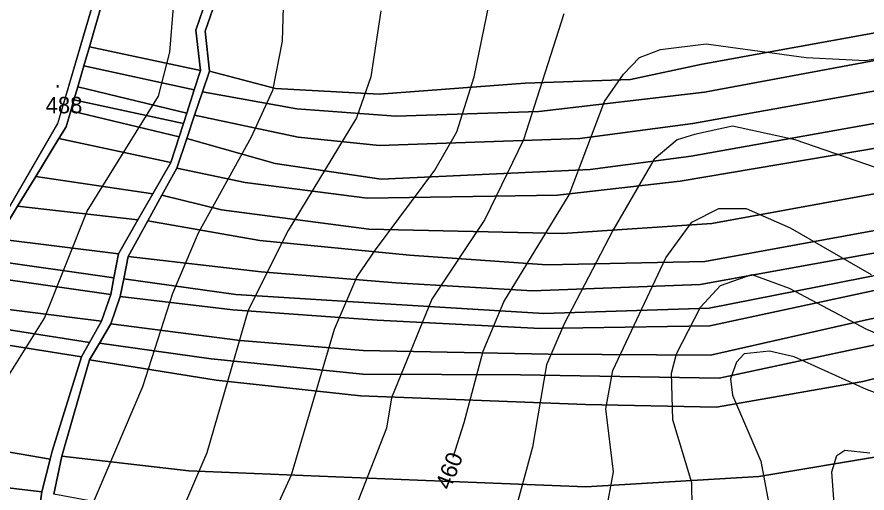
# Model space of a CAD drawing. Extents: x -510989 to -501240, y -1184665 to -1176098.
# Drawn here: x -510646.9 to -510337, y -1180754.7 to -1180581.2 of the extents above; entities that cross this region are included whole.
import ezdxf

# ---------------------------------------------------------------- set-up
doc = ezdxf.new("R2010")
doc.units = 0
for name, color, linetype in [('lesni_pozemek', 7, 'Continuous'), ('ostatni_plocha_x_ostatni_komunikace', 7, 'Continuous'), ('popis', 7, 'Continuous'), ('vrstevnice_01', 7, 'Continuous'), ('vrstevnice_02', 7, 'Continuous'), ('vrstevnice_04', 7, 'Continuous'), ('vrstevnice_05', 7, 'Continuous')]:
    doc.layers.add(name, color=color, linetype=linetype)

msp = doc.modelspace()

# ---------------------------------------------------------------- linework, layer by layer
at = {"layer": 'lesni_pozemek'}
for points in [[(-510152.62, -1180544.03), (-510129.87, -1180568.24), (-510224.25, -1180576.72), (-510247.51, -1180576.1), (-510305.3, -1180581.71), (-510364.33, -1180592.41), (-510397.11, -1180598.35), (-510423.3, -1180603.94), (-510461.65, -1180605.3), (-510514.83, -1180609.38), (-510552.64, -1180607.31), (-510576.69, -1180600.99), (-510578.33, -1180586.32), (-510575.39, -1180578.01), (-510461.47, -1180573.83), (-510399.37, -1180566.76), (-510293.38, -1180549.02), (-510242.5, -1180545.08), (-510214.88, -1180547.13), (-510152.75, -1180543.9)], [(-510129.87, -1180568.24), (-510121.87, -1180576.75), (-510166.67, -1180579.86), (-510226.55, -1180586.17), (-510241.31, -1180581.08), (-510298.96, -1180590.53), (-510396.27, -1180608.65), (-510456.65, -1180615.64), (-510508.77, -1180617.36), (-510544.87, -1180614.7), (-510579.22, -1180608.43), (-510576.69, -1180600.99), (-510552.64, -1180607.31), (-510514.83, -1180609.38), (-510461.65, -1180605.3), (-510423.3, -1180603.94), (-510397.11, -1180598.35), (-510364.33, -1180592.41), (-510305.3, -1180581.71), (-510247.51, -1180576.1), (-510224.25, -1180576.72)], [(-510615.92, -1180576.45), (-510579.08, -1180578.25), (-510581.67, -1180586.02), (-510579.97, -1180600.7), (-510620.48, -1180592.06)], [(-510166.67, -1180579.86), (-510121.87, -1180576.75), (-510113.01, -1180586.17), (-510177.35, -1180590.16), (-510195.48, -1180592.34), (-510227.89, -1180594.41), (-510241.26, -1180592.74), (-510268.06, -1180596.31), (-510400.5, -1180620.03), (-510441.76, -1180625.48), (-510514.76, -1180628.06), (-510544.35, -1180624.98), (-510582.13, -1180616.99), (-510579.22, -1180608.43), (-510544.87, -1180614.7), (-510508.77, -1180617.36), (-510456.65, -1180615.64), (-510396.27, -1180608.65), (-510298.96, -1180590.53), (-510241.31, -1180581.08), (-510226.55, -1180586.17)], [(-510113.01, -1180586.17), (-510105.06, -1180594.64), (-510134.4, -1180595.53), (-510193.33, -1180600.16), (-510237.18, -1180603.61), (-510271.49, -1180608.04), (-510318.13, -1180617.14), (-510401.16, -1180631.91), (-510437.98, -1180636.83), (-510514.15, -1180640.35), (-510552.78, -1180634.53), (-510585, -1180625.44), (-510582.13, -1180616.99), (-510544.35, -1180624.98), (-510514.76, -1180628.06), (-510441.76, -1180625.48), (-510400.5, -1180620.03), (-510268.06, -1180596.31), (-510241.26, -1180592.74), (-510227.89, -1180594.41), (-510195.48, -1180592.34), (-510177.35, -1180590.16)], [(-510622.5, -1180598.99), (-510620.48, -1180592.06), (-510579.97, -1180600.7), (-510582.26, -1180607.74)], [(-510134.4, -1180595.53), (-510105.06, -1180594.64), (-510096.9, -1180603.32), (-510171.28, -1180604.87), (-510196.85, -1180608.63), (-510223.39, -1180611.7), (-510240.21, -1180612.36), (-510322.38, -1180627.1), (-510405.1, -1180641.08), (-510449.85, -1180646.13), (-510519.2, -1180647.28), (-510563.75, -1180641.53), (-510588.67, -1180636.26), (-510585, -1180625.44), (-510552.78, -1180634.53), (-510514.15, -1180640.35), (-510437.98, -1180636.83), (-510401.16, -1180631.91), (-510318.13, -1180617.14), (-510271.49, -1180608.04), (-510237.18, -1180603.61), (-510193.33, -1180600.16)], [(-510624.74, -1180606.68), (-510622.5, -1180598.99), (-510582.26, -1180607.74), (-510585.03, -1180616.24)], [(-510096.9, -1180603.32), (-510085.92, -1180615), (-510109.27, -1180616), (-510148.73, -1180618.2), (-510186.94, -1180621.93), (-510239.84, -1180629.28), (-510312.46, -1180641.65), (-510393.65, -1180656.47), (-510448.09, -1180660.13), (-510518.69, -1180658.49), (-510572.3, -1180651.48), (-510594.08, -1180646.13), (-510588.67, -1180636.26), (-510563.75, -1180641.53), (-510519.2, -1180647.28), (-510449.85, -1180646.13), (-510405.1, -1180641.08), (-510322.38, -1180627.1), (-510240.21, -1180612.36), (-510223.39, -1180611.7), (-510196.85, -1180608.63), (-510171.28, -1180604.87)], [(-510626.12, -1180611.41), (-510624.74, -1180606.68), (-510585.03, -1180616.24), (-510586.24, -1180619.98)], [(-510627.28, -1180615.4), (-510626.12, -1180611.41), (-510586.24, -1180619.98), (-510587.82, -1180624.81)], [(-510628.98, -1180621.21), (-510627.28, -1180615.4), (-510587.82, -1180624.81), (-510590.87, -1180634.19), (-510631.6, -1180625.48)], [(-510109.27, -1180616), (-510085.92, -1180615), (-510073.9, -1180627.6), (-510100.87, -1180629.49), (-510153.47, -1180633.16), (-510182.84, -1180635.22), (-510215.71, -1180639.91), (-510240.3, -1180642.49), (-510311.56, -1180654.82), (-510396.16, -1180670.33), (-510453.74, -1180671.48), (-510503.79, -1180668.03), (-510558.37, -1180662.7), (-510599.21, -1180655.5), (-510594.08, -1180646.13), (-510572.3, -1180651.48), (-510518.69, -1180658.49), (-510448.09, -1180660.13), (-510393.65, -1180656.47), (-510312.46, -1180641.65), (-510239.84, -1180629.28), (-510186.94, -1180621.93), (-510148.73, -1180618.2)], [(-510631.6, -1180625.48), (-510590.87, -1180634.19), (-510597.39, -1180645.61), (-510640.07, -1180639.27)], [(-510073.9, -1180627.6), (-510066.14, -1180635.74), (-510134.38, -1180639.66), (-510184.4, -1180644.04), (-510208.85, -1180647.33), (-510249, -1180652.73), (-510336.04, -1180667.47), (-510397.8, -1180678.66), (-510459, -1180680.93), (-510508.84, -1180678.03), (-510557.91, -1180674.1), (-510606.33, -1180668.5), (-510599.21, -1180655.5), (-510558.37, -1180662.7), (-510503.79, -1180668.03), (-510453.74, -1180671.48), (-510396.16, -1180670.33), (-510311.56, -1180654.82), (-510240.3, -1180642.49), (-510215.71, -1180639.91), (-510182.84, -1180635.22), (-510153.47, -1180633.16), (-510100.87, -1180629.49)], [(-510134.38, -1180639.66), (-510066.14, -1180635.74), (-510060.57, -1180641.58), (-510141.38, -1180649.18), (-510173.48, -1180652.19), (-510244.83, -1180658.9), (-510330.35, -1180674.64), (-510394.61, -1180687.29), (-510454.83, -1180689.28), (-510514.64, -1180685.55), (-510567.13, -1180682.27), (-510607.97, -1180676.64), (-510606.33, -1180668.5), (-510557.91, -1180674.1), (-510508.84, -1180678.03), (-510459, -1180680.93), (-510397.8, -1180678.66), (-510336.04, -1180667.47), (-510249, -1180652.73), (-510208.85, -1180647.33), (-510184.4, -1180644.04)], [(-510640.07, -1180639.27), (-510597.39, -1180645.61), (-510602.83, -1180655.13), (-510646.74, -1180650.14)], [(-510056.01, -1180646.37), (-510097.89, -1180650.31), (-510134.64, -1180654.46), (-510177.38, -1180657.21), (-510236.62, -1180662.68), (-510319.76, -1180677.71), (-510394.33, -1180693.7), (-510456.09, -1180694.71), (-510515.61, -1180691.68), (-510568.24, -1180687.95), (-510609.26, -1180683.07), (-510607.97, -1180676.64), (-510567.13, -1180682.27), (-510514.64, -1180685.55), (-510454.83, -1180689.28), (-510394.61, -1180687.29), (-510330.35, -1180674.64), (-510244.83, -1180658.9), (-510173.48, -1180652.19), (-510141.38, -1180649.18), (-510060.57, -1180641.58)], [(-510097.89, -1180650.31), (-510056.01, -1180646.37), (-510046.59, -1180656.25), (-510090.4, -1180660.73), (-510141.29, -1180664.81), (-510196.39, -1180669.22), (-510242.3, -1180673.87), (-510336.16, -1180691.33), (-510394.02, -1180704.4), (-510453.23, -1180704.05), (-510520.76, -1180702.69), (-510565.59, -1180699.1), (-510612.71, -1180693.07), (-510609.26, -1180683.07), (-510568.24, -1180687.95), (-510515.61, -1180691.68), (-510456.09, -1180694.71), (-510394.33, -1180693.7), (-510319.76, -1180677.71), (-510236.62, -1180662.68), (-510177.38, -1180657.21), (-510134.64, -1180654.46)], [(-510646.74, -1180650.14), (-510602.83, -1180655.13), (-510609.92, -1180667.54), (-510654.06, -1180662.06)], [(-510046.59, -1180656.25), (-510040.12, -1180663.03), (-510109.77, -1180671.19), (-510203.71, -1180678.26), (-510254.66, -1180684.71), (-510293.33, -1180692.03), (-510348.42, -1180703.74), (-510390.88, -1180712.77), (-510463.36, -1180711.55), (-510520.87, -1180711.37), (-510576.14, -1180705.76), (-510616.87, -1180700.09), (-510612.71, -1180693.07), (-510565.59, -1180699.1), (-510520.76, -1180702.69), (-510453.23, -1180704.05), (-510394.02, -1180704.4), (-510336.16, -1180691.33), (-510242.3, -1180673.87), (-510196.39, -1180669.22), (-510141.29, -1180664.81), (-510090.4, -1180660.73)], [(-510609.92, -1180667.54), (-510611.55, -1180676.31), (-510658.67, -1180669.57), (-510654.06, -1180662.06)], [(-510032.47, -1180671.05), (-510110.29, -1180680.01), (-510163.55, -1180683.88), (-510203.01, -1180688.51), (-510220.98, -1180688.3), (-510246.51, -1180692.94), (-510299.7, -1180704.48), (-510338.6, -1180714.06), (-510391.92, -1180723.36), (-510439.61, -1180722.35), (-510521.67, -1180719.29), (-510574.29, -1180713.6), (-510620.44, -1180706.1), (-510616.87, -1180700.09), (-510576.14, -1180705.76), (-510520.87, -1180711.37), (-510463.36, -1180711.55), (-510390.88, -1180712.77), (-510348.42, -1180703.74), (-510293.33, -1180692.03), (-510254.66, -1180684.71), (-510203.71, -1180678.26), (-510109.77, -1180671.19), (-510040.12, -1180663.03)], [(-510662.15, -1180675.24), (-510658.67, -1180669.57), (-510611.55, -1180676.31), (-510612.67, -1180682.36)], [(-510612.67, -1180682.36), (-510616.15, -1180692.05), (-510668.45, -1180685.5), (-510662.15, -1180675.24)], [(-510672.26, -1180691.71), (-510668.45, -1180685.5), (-510616.15, -1180692.05), (-510620.46, -1180699.77)], [(-510675.39, -1180696.8), (-510672.26, -1180691.71), (-510620.46, -1180699.77), (-510623.36, -1180704.98)], [(-510675.39, -1180696.8), (-510623.36, -1180704.98), (-510634.06, -1180739.45), (-510634.79, -1180742.28), (-510689.95, -1180732.89), (-510684.56, -1180711.74)], [(-510634.79, -1180742.28), (-510637.75, -1180753.74), (-510637.81, -1180754.19), (-510689.28, -1180748.14), (-510689.95, -1180732.89)], [(-510689.28, -1180748.14), (-510637.81, -1180754.19), (-510640.58, -1180774.09), (-510688.39, -1180768.49)]]:
    msp.add_lwpolyline(points, close=True, dxfattribs=at)
for points in [[(-510329.89, -1180740.89), (-510376.49, -1180748.63), (-510439.58, -1180752.46), (-510500.84, -1180749.96), (-510584.22, -1180746.54), (-510630.61, -1180741.23), (-510620.44, -1180706.1), (-510574.29, -1180713.6), (-510521.67, -1180719.29), (-510439.61, -1180722.35), (-510391.92, -1180723.36), (-510338.6, -1180714.06), (-510299.7, -1180704.48)], [(-510333.96, -1180757.86), (-510372.8, -1180764.87), (-510439.15, -1180766.86), (-510501.25, -1180764.87), (-510535.35, -1180767), (-510587, -1180763.69), (-510633.43, -1180755.12), (-510630.61, -1180741.23), (-510584.22, -1180746.54), (-510500.84, -1180749.96), (-510439.58, -1180752.46), (-510376.49, -1180748.63), (-510329.89, -1180740.89)]]:
    msp.add_lwpolyline(points, dxfattribs=at)
at = {"layer": 'ostatni_plocha_x_ostatni_komunikace'}
for points in [[(-510664, -1180675), (-510632, -1180620), (-510612, -1180552)], [(-510615.92, -1180576.45), (-510620.48, -1180592.06), (-510622.5, -1180598.99), (-510624.74, -1180606.68), (-510626.12, -1180611.41), (-510627.28, -1180615.4), (-510628.98, -1180621.21), (-510631.6, -1180625.48), (-510640.07, -1180639.27), (-510646.74, -1180650.14), (-510654.06, -1180662.06)], [(-510640.58, -1180774.09), (-510637.81, -1180754.19), (-510637.75, -1180753.74), (-510634.79, -1180742.28), (-510634.06, -1180739.45), (-510623.36, -1180704.98), (-510620.46, -1180699.77), (-510616.15, -1180692.05), (-510612.67, -1180682.36), (-510611.55, -1180676.31), (-510609.92, -1180667.54), (-510602.83, -1180655.13), (-510597.39, -1180645.61), (-510590.87, -1180634.19), (-510587.82, -1180624.81), (-510586.24, -1180619.98), (-510585.03, -1180616.24), (-510582.26, -1180607.74), (-510579.97, -1180600.7), (-510581.67, -1180586.02), (-510579.08, -1180578.25)], [(-510575.39, -1180578.01), (-510578.33, -1180586.32), (-510576.69, -1180600.99), (-510579.22, -1180608.43), (-510582.13, -1180616.99), (-510585, -1180625.44), (-510588.67, -1180636.26), (-510594.08, -1180646.13), (-510599.21, -1180655.5), (-510606.33, -1180668.5), (-510607.97, -1180676.64), (-510609.26, -1180683.07), (-510612.71, -1180693.07), (-510616.87, -1180700.09), (-510620.44, -1180706.1), (-510630.61, -1180741.23), (-510633.43, -1180755.12)]]:
    msp.add_lwpolyline(points, dxfattribs=at)
at = {"layer": 'popis'}
msp.add_lwpolyline([(-510664, -1180675), (-510632, -1180620), (-510622, -1180586), (-510612, -1180552)], dxfattribs=at)
at = {"layer": 'vrstevnice_01'}
for points in [[(-510487.95, -1180741.64), (-510483.91, -1180729), (-510477, -1180703), (-510469.41, -1180685), (-510445.59, -1180646), (-510432.69, -1180612), (-510425.81, -1180602), (-510420, -1180596), (-510412.31, -1180593), (-510395.69, -1180591), (-510359.19, -1180596), (-510337.59, -1180597), (-510331.41, -1180596), (-510321.31, -1180591), (-510312.81, -1180582), (-510286.91, -1180541)], [(-510582.59, -1180866), (-510578.91, -1180836), (-510567.81, -1180794), (-510546.81, -1180748), (-510531.19, -1180695), (-510523, -1180676), (-510516.19, -1180666), (-510494.59, -1180637), (-510486.59, -1180623), (-510480.19, -1180603), (-510471, -1180558)], [(-510549.5, -1180565), (-510550.19, -1180590), (-510553.81, -1180608), (-510561.5, -1180625), (-510580.81, -1180660), (-510590.19, -1180682), (-510601.09, -1180716), (-510621.19, -1180763), (-510631.5, -1180804), (-510636.91, -1180861)], [(-510508.69, -1180873), (-510494.5, -1180848), (-510446.19, -1180788), (-510436, -1180771), (-510432.19, -1180762), (-510429.5, -1180747), (-510432.19, -1180724), (-510429.69, -1180710), (-510410.31, -1180669), (-510400.91, -1180656), (-510391, -1180651), (-510381.09, -1180651), (-510365, -1180658), (-510335.5, -1180675)], [(-510310.5, -1180727), (-510337.19, -1180717), (-510363.59, -1180705), (-510372.59, -1180703), (-510381.81, -1180704), (-510384.59, -1180707), (-510386.81, -1180713), (-510386.09, -1180719), (-510375.69, -1180743), (-510372.59, -1180760), (-510375.19, -1180776), (-510381, -1180787), (-510391.41, -1180797), (-510422.69, -1180823), (-510436, -1180837), (-510441.41, -1180848), (-510441.09, -1180853), (-510439.31, -1180856), (-510436.41, -1180857), (-510423.81, -1180858), (-510359.41, -1180859), (-510325.31, -1180864)]]:
    msp.add_lwpolyline(points, dxfattribs=at)
at = {"layer": 'vrstevnice_02'}
for points in [[(-510673.69, -1180858), (-510669.91, -1180806), (-510669.69, -1180779), (-510664.19, -1180741), (-510658.31, -1180725), (-510636.91, -1180691), (-510621.31, -1180652), (-510595.31, -1180610), (-510591.19, -1180594), (-510589.19, -1180570)], [(-510514.31, -1180579), (-510517.91, -1180603), (-510523.19, -1180618), (-510548.09, -1180659), (-510562.59, -1180688), (-510577.69, -1180740), (-510597, -1180785), (-510602.09, -1180799), (-510605.19, -1180814), (-510610.69, -1180864)], [(-510262.5, -1180577), (-510271.91, -1180585), (-510285.91, -1180601), (-510301.41, -1180624), (-510309.41, -1180632), (-510315.59, -1180636), (-510324.09, -1180638), (-510333.91, -1180636), (-510363.19, -1180626), (-510386.09, -1180621), (-510399.91, -1180624), (-510406.19, -1180626), (-510414.59, -1180633), (-510429.69, -1180659), (-510447.41, -1180693), (-510453.81, -1180708), (-510459, -1180738), (-510465.81, -1180763), (-510473.19, -1180781), (-510500.69, -1180823), (-510513.31, -1180845), (-510525.19, -1180871)], [(-510447.59, -1180580), (-510462.31, -1180626), (-510476.31, -1180655), (-510495.69, -1180684), (-510510.41, -1180720), (-510512.19, -1180731), (-510530.19, -1180777), (-510547.5, -1180812), (-510557.5, -1180835), (-510565.81, -1180868)], [(-510485.5, -1180875), (-510479.31, -1180861), (-510463.59, -1180842), (-510418.41, -1180795), (-510406.09, -1180778), (-510400.81, -1180760), (-510400.91, -1180751), (-510407.81, -1180728), (-510408.31, -1180711), (-510406.5, -1180704), (-510397.69, -1180687), (-510390.41, -1180679), (-510379, -1180675), (-510365.41, -1180680), (-510337.19, -1180695), (-510322.69, -1180701)], [(-510306.59, -1180851), (-510377.5, -1180841), (-510389.31, -1180837), (-510394.19, -1180832), (-510395.19, -1180829), (-510394.31, -1180823), (-510391, -1180817), (-510383.31, -1180810), (-510358.91, -1180794), (-510354.09, -1180788), (-510348, -1180772), (-510349.81, -1180747), (-510348, -1180741), (-510345.09, -1180739), (-510336, -1180740)]]:
    msp.add_lwpolyline(points, dxfattribs=at)

# ---------------------------------------------------------------- texts
at = {"layer": 'vrstevnice_04'}
msp.add_text('460', height=6, rotation=68.8567, dxfattribs=at).set_placement((-510488.97, -1180753.84))
at = {"layer": 'vrstevnice_05'}
for s, p in [('.', (-510633.15, -1180606.91)), ('488', (-510636.44, -1180616.3))]:
    msp.add_text(s, height=6, dxfattribs=at).set_placement(p)

doc.saveas('drawing.dxf')
